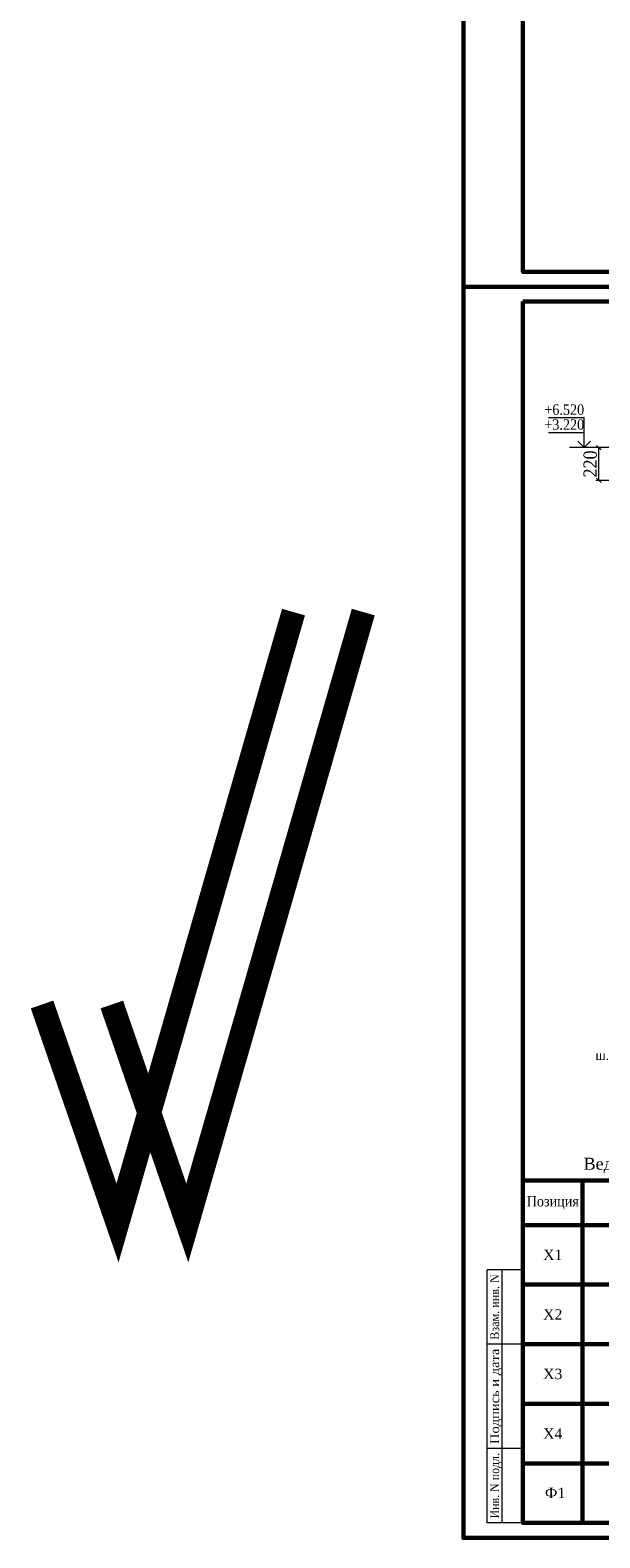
# Model space of a CAD drawing. Header units: millimetres. Extents: x 2063114 to 14983986, y -126020516 to 213791.
# Tile 475 of 656: x 2305842 to 2324974, y -719691 to -669077. Entities that reach past the tile are written whole.
import ezdxf
from ezdxf.enums import TextEntityAlignment as Align

# ---------------------------------------------------------------- set-up
doc = ezdxf.new("R2010")
doc.units = ezdxf.units.MM
doc.linetypes.add('ACAD_ISO04W100', pattern=[30, 24, -3, 0, -3])
doc.layers.get('Defpoints').update_dxf_attribs({"color": 6, "lineweight": 35})
doc.layers.add('_print', color=6, linetype='Continuous', lineweight=60, plot=False)
doc.layers.add('ASHADE', color=7, linetype='Continuous')
for name, color, linetype, lineweight in [('TEXT', 7, 'Continuous', 30), ('vinoski', 200, 'Continuous', 15), ('оси', 22, 'ACAD_ISO04W100', 13), ('раз.нар', 250, 'Continuous', 20), ('Текст', 7, 'Continuous', 15), ('Фундаменты', 252, 'Continuous', 25)]:
    doc.layers.add(name, color=color, linetype=linetype, lineweight=lineweight)
doc.styles.get("Standard").update_dxf_attribs({"font": 'arial.ttf'})
doc.styles.add('TIMES NEW', font='times.ttf', dxfattribs={"height": 200})
doc.styles.add('Times New Roman', font='times.ttf')
doc.dimstyles.new('Миржалол20', dxfattribs={"dimtxt": 300, "dimasz": 150, "dimexe": 100, "dimexo": 100, "dimgap": 63, "dimtad": 1, "dimdec": 0, "dimlfac": 0.2, "dimtxsty": 'Times New Roman', "dimblk": 'OBLIQUE', "dimcen": 100, "dimclrd": 256, "dimclre": 256, "dimclrt": 256, "dimadec": 0, "dimazin": 0, "dimtfac": 1, "dimtdec": 0, "dimtmove": 1, "dimatfit": 3, "dimfxl": 800, "dimfxlon": 1, "dimlwd": 13, "dimlwe": 13, "dimarcsym": 0})

# ---------------------------------------------------------------- blocks, each defined once
blk = doc.blocks.new('_Oblique')
at = {"color": 0, "linetype": 'ByBlock', "lineweight": -2}
blk.add_line((-0.5, -0.5), (0.5, 0.5), dxfattribs=at)
blk = doc.blocks.new('*D1363')
at = {"linetype": 'Continuous', "lineweight": 13, "transparency": 16777216}
for p, q in [((2325640, -683091), (2324840, -683091)), ((2324940, -684191), (2324940, -683091)), ((2325640, -684191), (2324840, -684191))]:
    blk.add_line(p, q, dxfattribs=at)
at = {"layer": 'Defpoints', "color": 0, "linetype": 'Continuous', "lineweight": 30, "transparency": 16777216}
for p in [(2324940, -683091), (2325740, -683091), (2325740, -684191)]:
    blk.add_point(p, dxfattribs=at)
at = {"linetype": 'Continuous', "lineweight": 13, "transparency": 16777216, "xscale": 150, "yscale": 150, "zscale": 150}
for p, rotation in [((2324940, -683091), 90), ((2324940, -684191), 270)]:
    blk.add_blockref('_Oblique', p, dxfattribs=dict(at, rotation=rotation))
at = {"linetype": 'Continuous', "transparency": 16777216, "insert": (2324651, -683641), "char_height": 350, "attachment_point": 5, "rotation": 90, "style": 'Times New Roman'}
blk.add_mtext('{\\H1.27273x;\\W0.9;220}', dxfattribs=at)
blk = doc.blocks.new('*U1590')
at = {"color": 0, "ltscale": 25}
blk.add_lwpolyline([(-59400, 42000), (0, 42000), (0, 0), (-59400, 0)], close=True, dxfattribs=at)
at = {"color": 0, "lineweight": 60, "ltscale": 25}
blk.add_lwpolyline([(-57400, 41500), (-500, 41500), (-500, 500), (-57400, 500)], close=True, dxfattribs=at)

msp = doc.modelspace()

# ---------------------------------------------------------------- linework, layer by layer
at = {"color": 7, "lineweight": 20, "const_width": 50}
for points in [[(2322392.08613, -715191.31434), (2322392.08613, -707691.31434)], [(2322392.08613, -707691.31434), (2322392.08613, -719191.31434)]]:
    msp.add_lwpolyline(points, dxfattribs=at)
at = {"color": 7, "lineweight": 60}
for points in [[(2322392.08613, -707691.31434), (2331392.08613, -707691.31434)], [(2324392.08613, -707691.31434), (2324392.08613, -719191.31434)], [(2322392.08613, -709191.31434), (2331392.08613, -709191.31434)], [(2322392.08613, -711191.31434), (2331392.08613, -711191.31434)], [(2322392.08613, -713191.31434), (2331392.08613, -713191.31434)], [(2322392.08613, -715191.31434), (2331392.08613, -715191.31434)], [(2322392.08613, -717191.31434), (2331392.08613, -717191.31434)]]:
    msp.add_lwpolyline(points, dxfattribs=at)
at = {"layer": '_print', "ltscale": 100}
for points in [[(2379792.08613, -677691.31434), (2320392.08613, -677691.31434), (2320392.08613, -635691.31434), (2379792.08613, -635691.31434)], [(2379792.08613, -719691.31434), (2320392.08613, -719691.31434), (2320392.08613, -677691.31434), (2379792.08613, -677691.31434)]]:
    msp.add_lwpolyline(points, close=True, dxfattribs=at)
at = {"layer": 'ASHADE', "color": 0, "lineweight": 20, "ltscale": 0.3}
for p, q in [((2324450.21194, -682590.77598), (2323250.21194, -682590.77598)), ((2324450.21194, -683090.77598), (2324450.21194, -682590.77598)), ((2324950.21194, -683090.77598), (2323950.21194, -683090.77598)), ((2324450.21194, -683090.77598), (2324238.07991, -682878.64395)), ((2324662.34398, -682878.64395), (2324450.21194, -683090.77598))]:
    msp.add_line(p, q, dxfattribs=at)
at = {"layer": 'vinoski', "color": 0}
for p, q in [((2321192.08613, -719191.31434), (2321192.08613, -710691.31434)), ((2322392.08613, -710691.31434), (2321192.08613, -710691.31434)), ((2321692.08613, -719191.31434), (2321692.08613, -710691.31434)), ((2322392.08613, -713191.31434), (2321192.08613, -713191.31434)), ((2322392.08613, -716691.31434), (2321192.08613, -716691.31434)), ((2322392.08613, -719191.31434), (2321192.08613, -719191.31434))]:
    msp.add_line(p, q, dxfattribs=at)
at = {"layer": 'раз.нар', "color": 253, "const_width": 800}
for points in [[(2306242.32926, -701786.33957), (2308776.65234, -709117.79712), (2314686.467, -688612.93013)], [(2308585.15234, -701786.33957), (2311119.47542, -709117.79712), (2317029.29008, -688612.93013)]]:
    msp.add_lwpolyline(points, dxfattribs=at)
at = {"layer": 'Фундаменты', "color": 7, "linetype": 'Continuous', "lineweight": 20}
msp.add_lwpolyline([(2324450.21194, -683090.77623), (2324450.21194, -682090.77623), (2323250.21194, -682090.77623)], dxfattribs=at)

# ---------------------------------------------------------------- block references
for p in [(2379792.08613, -677691.31434), (2379792.08613, -719691.31434)]:
    msp.add_blockref('*U1590', p)

# ---------------------------------------------------------------- texts
at = {"layer": 'TEXT', "color": 0}
msp.add_text('ш. 400', height=300, dxfattribs=at).set_placement((2324830.99852, -703651.72651))
at = {"layer": 'vinoski', "color": 0, "style": 'Times New Roman'}
for s, width, p, p2 in [('Взам. инв. N', 0.919152, (2321592.08613, -713041.31434), (2321592.08613, -710841.31434)), ('Подпись и дата', 1.099566, (2321592.08613, -716541.31434), (2321592.08613, -713341.31434)), ('Инв. N подл.', 0.903877, (2321592.08613, -719041.31434), (2321592.08613, -716841.31434))]:
    msp.add_text(s, height=300, rotation=90, dxfattribs=dict(at, width=width)).set_placement(p, p2, align=Align.FIT)
at = {"layer": 'оси', "color": 7, "linetype": 'ByBlock', "lineweight": 30, "style": 'TIMES NEW', "width": 0.9}
for s, p in [('+6.520', (2323108.87454, -681990.77642)), ('+3.220', (2323108.87454, -682490.77679))]:
    msp.add_text(s, height=350, dxfattribs=at).set_placement(p)
at = {"layer": 'оси', "color": 0, "linetype": 'ByBlock', "lineweight": 30, "style": 'Times New Roman'}
msp.add_text('Ф1', height=350, dxfattribs=at).set_placement((2323129.5865, -718356.8422))
at = {"layer": 'оси', "color": 0, "linetype": 'ByBlock', "lineweight": 30, "char_height": 350, "width": 2000, "attachment_point": 5, "style": 'Times New Roman'}
for s, insert in [('Х1', (2323392.08613, -710191.31434)), ('Х2', (2323392.08613, -712191.31434)), ('Х3', (2323392.08613, -714191.31434)), ('Х4', (2323392.08613, -716191.31434))]:
    msp.add_mtext(s, dxfattribs=dict(at, insert=insert))
at = {"layer": 'Текст', "color": 7, "lineweight": 25, "insert": (2323392.08613, -708441.31434), "char_height": 350, "width": 2000, "attachment_point": 5, "style": 'Times New Roman'}
msp.add_mtext('{\\W0.9;Позиция}', dxfattribs=at)
at = {"layer": 'Фундаменты', "color": 7, "linetype": 'Continuous', "lineweight": 30, "insert": (2326892.08613, -707191.31434), "char_height": 400, "attachment_point": 5, "style": 'Times New Roman'}
msp.add_mtext('Ведомость деталей', dxfattribs=at)

# ---------------------------------------------------------------- dimensions: what is measured, and where the dimension line sits
at = {"color": 0, "linetype": 'Continuous'}
dim = msp.add_linear_dim(base=(2324940.29608, -683090.77598), p1=(2325740.29608, -684190.77598), p2=(2325740.29608, -683090.77598), angle=90, text='{\\H1.27273x;\\W0.9;220}', dimstyle='Миржалол20', override={"dimtxt": 350}, dxfattribs=at)
dim.commit()
dim.dimension.update_dxf_attribs({"geometry": '*D1363', "text_midpoint": (2324650.71435, -683640.77598)})

doc.saveas('drawing.dxf')
